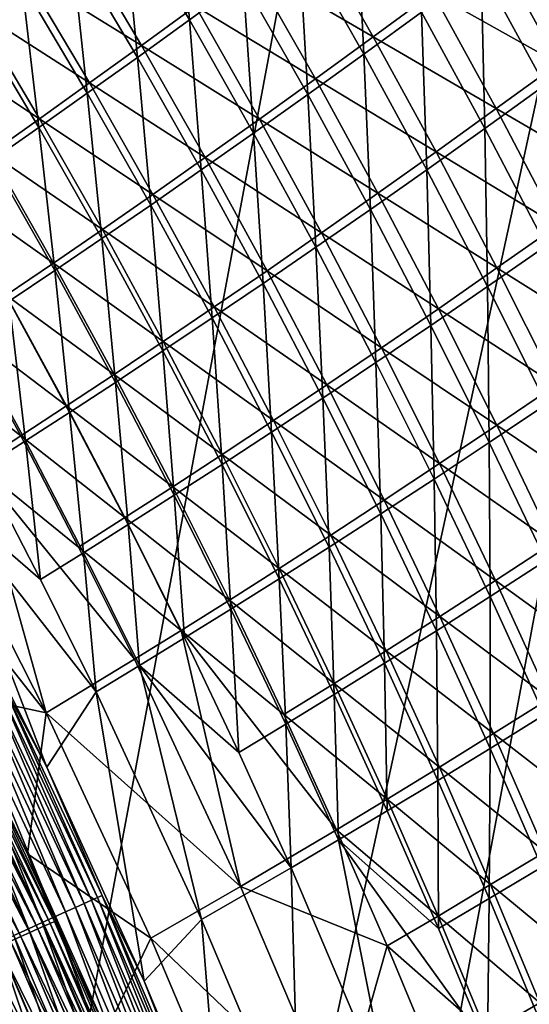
# Model space of a CAD drawing. Header units: metres. Extents: x -1 to 1402, y -1402 to 1.
# Tile 395 of 436: x 1229 to 1257, y -341 to -287. Entities that reach past the tile are written whole.
import ezdxf

# ---------------------------------------------------------------- set-up
doc = ezdxf.new("R2010")
doc.units = ezdxf.units.M

msp = doc.modelspace()

# ---------------------------------------------------------------- linework, layer by layer
at = {"layer": 'None0'}
for points in [[(1237.819336, -278.995941, -200.018143), (1238.529663, -287.330719, -227.972229), (1234.887207, -281.182037, -227.969025)], [(1238.529663, -287.330719, -227.972229), (1237.819336, -278.995941, -200.018143), (1241.483398, -285.179718, -200.021164)], [(1247.688843, -280.589996, -144.179916), (1248.109741, -289.217896, -172.092575), (1244.536011, -282.933563, -172.089645)], [(1247.688843, -280.589996, -144.179916), (1251.285522, -286.908936, -144.182495), (1248.109741, -289.217896, -172.092575)], [(1234.887207, -281.182037, -227.969025), (1235.67334, -289.388885, -255.940521), (1232.052124, -283.275177, -255.937256)], [(1234.887207, -281.182037, -227.969025), (1238.529663, -287.330719, -227.972229), (1235.67334, -289.388885, -255.940521)], [(1245.066895, -281.993011, -143.744049), (1241.912109, -284.336975, -171.667236), (1248.634888, -288.254761, -143.747116)], [(1248.634888, -288.254761, -143.747116), (1251.915771, -285.845367, -115.848534), (1245.066895, -281.993011, -143.744049)], [(1258.071167, -290.916046, -116.29966), (1254.564087, -284.499451, -116.297417), (1257.946045, -281.987244, -88.444565)], [(1235.902832, -288.735718, -227.575439), (1232.290405, -282.642426, -227.571655), (1229.454102, -284.736572, -255.551987)], [(1238.85791, -286.583801, -199.611725), (1232.290405, -282.642426, -227.571655), (1235.902832, -288.735718, -227.575439)], [(1232.052124, -283.275177, -255.937256), (1232.91333, -291.356506, -283.923462), (1229.312744, -285.277344, -283.920227)], [(1232.052124, -283.275177, -255.937256), (1235.67334, -289.388885, -255.940521), (1232.91333, -291.356506, -283.923462)], [(1244.536011, -282.933563, -172.089645), (1245.035156, -291.428864, -200.024384), (1241.483398, -285.179718, -200.021164)], [(1244.536011, -282.933563, -172.089645), (1248.109741, -289.217896, -172.092575), (1245.035156, -291.428864, -200.024384)], [(1258.805664, -289.724304, -87.984688), (1255.300293, -283.334076, -87.98288), (1251.915771, -285.845367, -115.848534)], [(1262.322754, -287.140106, -60.155003), (1255.300293, -283.334076, -87.98288), (1258.805664, -289.724304, -87.984688)], [(1245.457153, -290.564117, -171.670731), (1241.912109, -284.336975, -171.667236), (1238.85791, -286.583801, -199.611725)], [(1241.912109, -284.336975, -171.667236), (1245.457153, -290.564117, -171.670731), (1248.634888, -288.254761, -143.747116)], [(1254.768677, -293.291565, -144.185211), (1251.285522, -286.908936, -144.182495), (1254.564087, -284.499451, -116.297417)], [(1254.768677, -293.291565, -144.185211), (1254.564087, -284.499451, -116.297417), (1258.071167, -290.916046, -116.29966)], [(1233.04541, -290.794922, -255.555817), (1229.454102, -284.736572, -255.551987), (1226.713745, -286.739746, -283.546234)], [(1235.902832, -288.735718, -227.575439), (1229.454102, -284.736572, -255.551987), (1233.04541, -290.794922, -255.555817)], [(1230.248169, -293.235931, -311.917023), (1226.668213, -287.190521, -311.91394), (1229.312744, -285.277344, -283.920227)], [(1229.312744, -285.277344, -283.920227), (1232.91333, -291.356506, -283.923462), (1230.248169, -293.235931, -311.917023)], [(1242.060181, -293.544525, -227.975616), (1238.529663, -287.330719, -227.972229), (1241.483398, -285.179718, -200.021164)], [(1241.483398, -285.179718, -200.021164), (1245.035156, -291.428864, -200.024384), (1242.060181, -293.544525, -227.975616)], [(1255.395386, -292.20282, -115.851189), (1251.915771, -285.845367, -115.848534), (1248.634888, -288.254761, -143.747116)], [(1255.395386, -292.20282, -115.851189), (1258.805664, -289.724304, -87.984688), (1251.915771, -285.845367, -115.848534)], [(1242.380981, -292.775818, -199.61554), (1238.85791, -286.583801, -199.611725), (1235.902832, -288.735718, -227.575439)], [(1242.380981, -292.775818, -199.61554), (1245.457153, -290.564117, -171.670731), (1238.85791, -286.583801, -199.611725)], [(1230.284302, -292.763611, -283.549988), (1226.713745, -286.739746, -283.546234), (1224.068115, -288.653931, -311.551758)], [(1227.676636, -295.029449, -339.916931), (1226.668213, -287.190521, -311.91394), (1230.248169, -293.235931, -311.917023)], [(1233.04541, -290.794922, -255.555817), (1226.713745, -286.739746, -283.546234), (1230.284302, -292.763611, -283.549988)], [(1251.285522, -286.908936, -144.182495), (1251.57019, -295.565674, -172.095673), (1248.109741, -289.217896, -172.092575)], [(1254.768677, -293.291565, -144.185211), (1251.57019, -295.565674, -172.095673), (1251.285522, -286.908936, -144.182495)], [(1238.529663, -287.330719, -227.972229), (1239.183472, -295.567474, -255.944), (1235.67334, -289.388885, -255.940521)], [(1239.183472, -295.567474, -255.944), (1238.529663, -287.330719, -227.972229), (1242.060181, -293.544525, -227.975616)], [(1248.634888, -288.254761, -143.747116), (1245.457153, -290.564117, -171.670731), (1252.090576, -294.578217, -143.750336)], [(1252.090576, -294.578217, -143.750336), (1255.395386, -292.20282, -115.851189), (1248.634888, -288.254761, -143.747116)], [(1230.284302, -292.763611, -283.549988), (1224.068115, -288.653931, -311.551758), (1227.618164, -294.644012, -311.555298)], [(1239.404663, -294.892426, -227.579453), (1235.902832, -288.735718, -227.575439), (1233.04541, -290.794922, -255.555817)], [(1242.380981, -292.775818, -199.61554), (1235.902832, -288.735718, -227.575439), (1239.404663, -294.892426, -227.579453)], [(1235.67334, -289.388885, -255.940521), (1236.40332, -297.500336, -283.92688), (1232.91333, -291.356506, -283.923462)], [(1235.67334, -289.388885, -255.940521), (1239.183472, -295.567474, -255.944), (1236.40332, -297.500336, -283.92688)], [(1248.109741, -289.217896, -172.092575), (1248.474121, -297.741272, -200.027771), (1245.035156, -291.428864, -200.024384)], [(1248.109741, -289.217896, -172.092575), (1251.57019, -295.565674, -172.095673), (1248.474121, -297.741272, -200.027771)], [(1262.19751, -296.174133, -87.986572), (1258.805664, -289.724304, -87.984688), (1255.395386, -292.20282, -115.851189)], [(1236.526733, -296.916443, -255.559875), (1233.04541, -290.794922, -255.555817), (1230.284302, -292.763611, -283.549988)], [(1239.404663, -294.892426, -227.579453), (1233.04541, -290.794922, -255.555817), (1236.526733, -296.916443, -255.559875)], [(1248.890137, -296.852722, -171.674408), (1245.457153, -290.564117, -171.670731), (1242.380981, -292.775818, -199.61554)], [(1245.457153, -290.564117, -171.670731), (1248.890137, -296.852722, -171.674408), (1252.090576, -294.578217, -143.750336)], [(1258.137695, -299.735626, -144.188065), (1254.768677, -293.291565, -144.185211), (1258.071167, -290.916046, -116.29966)], [(1232.91333, -291.356506, -283.923462), (1233.718262, -299.345795, -311.920319), (1230.248169, -293.235931, -311.917023)], [(1232.91333, -291.356506, -283.923462), (1236.40332, -297.500336, -283.92688), (1233.718262, -299.345795, -311.920319)], [(1245.035156, -291.428864, -200.024384), (1245.478638, -299.82135, -227.979187), (1242.060181, -293.544525, -227.975616)], [(1245.035156, -291.428864, -200.024384), (1248.474121, -297.741272, -200.027771), (1245.478638, -299.82135, -227.979187)], [(1258.761963, -298.61969, -115.853958), (1255.395386, -292.20282, -115.851189), (1252.090576, -294.578217, -143.750336)], [(1258.761963, -298.61969, -115.853958), (1262.19751, -296.174133, -87.986572), (1255.395386, -292.20282, -115.851189)], [(1233.745605, -298.850403, -283.553955), (1230.284302, -292.763611, -283.549988), (1227.618164, -294.644012, -311.555298)], [(1236.526733, -296.916443, -255.559875), (1230.284302, -292.763611, -283.549988), (1233.745605, -298.850403, -283.553955)], [(1245.79248, -299.029083, -199.619568), (1242.380981, -292.775818, -199.61554), (1239.404663, -294.892426, -227.579453)], [(1245.79248, -299.029083, -199.619568), (1248.890137, -296.852722, -171.674408), (1242.380981, -292.775818, -199.61554)], [(1231.126587, -301.106506, -339.919952), (1227.676636, -295.029449, -339.916931), (1230.248169, -293.235931, -311.917023)], [(1230.248169, -293.235931, -311.917023), (1233.718262, -299.345795, -311.920319), (1231.126587, -301.106506, -339.919952)], [(1242.581909, -301.808868, -255.947647), (1239.183472, -295.567474, -255.944), (1242.060181, -293.544525, -227.975616)], [(1242.060181, -293.544525, -227.975616), (1245.478638, -299.82135, -227.979187), (1242.581909, -301.808868, -255.947647)], [(1254.916992, -301.97467, -172.098923), (1251.57019, -295.565674, -172.095673), (1254.768677, -293.291565, -144.185211)], [(1258.137695, -299.735626, -144.188065), (1254.916992, -301.97467, -172.098923), (1254.768677, -293.291565, -144.185211)], [(1225.045288, -296.438416, -339.569244), (1231.059326, -300.696838, -311.559021), (1227.618164, -294.644012, -311.555298)], [(1227.618164, -294.644012, -311.555298), (1231.059326, -300.696838, -311.559021), (1233.745605, -298.850403, -283.553955)], [(1252.090576, -294.578217, -143.750336), (1248.890137, -296.852722, -171.674408), (1255.433472, -300.960907, -143.753723)], [(1255.433472, -300.960907, -143.753723), (1258.761963, -298.61969, -115.853958), (1252.090576, -294.578217, -143.750336)], [(1228.626953, -302.785156, -367.921539), (1227.676636, -295.029449, -339.916931), (1231.126587, -301.106506, -339.919952)], [(1242.795532, -301.110138, -227.583679), (1239.404663, -294.892426, -227.579453), (1236.526733, -296.916443, -255.559875)], [(1245.79248, -299.029083, -199.619568), (1239.404663, -294.892426, -227.579453), (1242.795532, -301.110138, -227.583679)], [(1239.183472, -295.567474, -255.944), (1239.782227, -303.706787, -283.930481), (1236.40332, -297.500336, -283.92688)], [(1239.782227, -303.706787, -283.930481), (1239.183472, -295.567474, -255.944), (1242.581909, -301.808868, -255.947647)], [(1251.57019, -295.565674, -172.095673), (1251.799927, -304.114685, -200.031311), (1248.474121, -297.741272, -200.027771)], [(1251.57019, -295.565674, -172.095673), (1254.916992, -301.97467, -172.098923), (1251.799927, -304.114685, -200.031311)], [(1228.466431, -302.458405, -339.572601), (1231.059326, -300.696838, -311.559021), (1225.045288, -296.438416, -339.569244)], [(1239.897705, -303.098755, -255.564133), (1236.526733, -296.916443, -255.559875), (1233.745605, -298.850403, -283.553955)], [(1242.795532, -301.110138, -227.583679), (1236.526733, -296.916443, -255.559875), (1239.897705, -303.098755, -255.564133)], [(1252.210815, -303.200378, -171.678253), (1248.890137, -296.852722, -171.674408), (1245.79248, -299.029083, -199.619568)], [(1248.890137, -296.852722, -171.674408), (1252.210815, -303.200378, -171.678253), (1255.433472, -300.960907, -143.753723)], [(1236.40332, -297.500336, -283.92688), (1237.077637, -305.518158, -311.923767), (1233.718262, -299.345795, -311.920319)], [(1236.40332, -297.500336, -283.92688), (1239.782227, -303.706787, -283.930481), (1237.077637, -305.518158, -311.923767)], [(1248.474121, -297.741272, -200.027771), (1248.784302, -306.158997, -227.982941), (1245.478638, -299.82135, -227.979187)], [(1248.474121, -297.741272, -200.027771), (1251.799927, -304.114685, -200.031311), (1248.784302, -306.158997, -227.982941)], [(1231.059326, -300.696838, -311.559021), (1237.096802, -304.997772, -283.558105), (1233.745605, -298.850403, -283.553955)], [(1233.745605, -298.850403, -283.553955), (1237.096802, -304.997772, -283.558105), (1239.897705, -303.098755, -255.564133)], [(1249.092041, -305.341156, -199.623779), (1245.79248, -299.029083, -199.619568), (1242.795532, -301.110138, -227.583679)], [(1249.092041, -305.341156, -199.623779), (1252.210815, -303.200378, -171.678253), (1245.79248, -299.029083, -199.619568)], [(1262.015259, -305.093536, -115.856857), (1258.761963, -298.61969, -115.853958), (1255.433472, -300.960907, -143.753723)], [(1233.718262, -299.345795, -311.920319), (1234.466553, -307.245972, -339.923187), (1231.126587, -301.106506, -339.919952)], [(1233.718262, -299.345795, -311.920319), (1237.077637, -305.518158, -311.923767), (1234.466553, -307.245972, -339.923187)], [(1245.478638, -299.82135, -227.979187), (1245.868286, -308.110931, -255.951477), (1242.581909, -301.808868, -255.947647)], [(1245.478638, -299.82135, -227.979187), (1248.784302, -306.158997, -227.982941), (1245.868286, -308.110931, -255.951477)], [(1254.916992, -301.97467, -172.098923), (1258.137695, -299.735626, -144.188065), (1258.150391, -308.442566, -172.10231)], [(1234.391235, -306.81015, -311.562927), (1231.059326, -300.696838, -311.559021), (1228.466431, -302.458405, -339.572601)], [(1237.096802, -304.997772, -283.558105), (1231.059326, -300.696838, -311.559021), (1234.391235, -306.81015, -311.562927)], [(1231.947266, -308.89325, -367.924469), (1228.626953, -302.785156, -367.921539), (1231.126587, -301.106506, -339.919952)], [(1231.126587, -301.106506, -339.919952), (1234.466553, -307.245972, -339.923187), (1231.947266, -308.89325, -367.924469)], [(1246.075073, -307.386444, -227.588089), (1242.795532, -301.110138, -227.583679), (1239.897705, -303.098755, -255.564133)], [(1249.092041, -305.341156, -199.623779), (1242.795532, -301.110138, -227.583679), (1246.075073, -307.386444, -227.588089)], [(1255.433472, -300.960907, -143.753723), (1252.210815, -303.200378, -171.678253), (1258.663452, -307.400391, -143.757233)], [(1258.663452, -307.400391, -143.757233), (1262.015259, -305.093536, -115.856857), (1255.433472, -300.960907, -143.753723)], [(1243.049561, -309.973785, -283.934265), (1239.782227, -303.706787, -283.930481), (1242.581909, -301.808868, -255.947647)], [(1245.868286, -308.110931, -255.951477), (1243.049561, -309.973785, -283.934265), (1242.581909, -301.808868, -255.947647)], [(1251.799927, -304.114685, -200.031311), (1254.916992, -301.97467, -172.098923), (1255.012695, -310.546814, -200.035034)], [(1255.012695, -310.546814, -200.035034), (1254.916992, -301.97467, -172.098923), (1258.150391, -308.442566, -172.10231)], [(1231.778809, -308.538757, -339.576172), (1228.466431, -302.458405, -339.572601), (1225.964966, -304.137695, -367.592957)], [(1228.626953, -302.785156, -367.921539), (1229.517578, -310.463104, -395.924835), (1226.217773, -304.384491, -395.922241)], [(1231.778809, -308.538757, -339.576172), (1234.391235, -306.81015, -311.562927), (1228.466431, -302.458405, -339.572601)], [(1229.517578, -310.463104, -395.924835), (1228.626953, -302.785156, -367.921539), (1231.947266, -308.89325, -367.924469)], [(1237.096802, -304.997772, -283.558105), (1243.157715, -309.339478, -255.568588), (1239.897705, -303.098755, -255.564133)], [(1239.897705, -303.098755, -255.564133), (1243.157715, -309.339478, -255.568588), (1246.075073, -307.386444, -227.588089)], [(1255.418945, -309.604614, -171.682266), (1252.210815, -303.200378, -171.678253), (1249.092041, -305.341156, -199.623779)], [(1252.210815, -303.200378, -171.678253), (1255.418945, -309.604614, -171.682266), (1258.663452, -307.400391, -143.757233)], [(1239.782227, -303.706787, -283.930481), (1240.326172, -311.750946, -311.927368), (1237.077637, -305.518158, -311.923767)], [(1239.782227, -303.706787, -283.930481), (1243.049561, -309.973785, -283.934265), (1240.326172, -311.750946, -311.927368)], [(1229.257568, -310.186615, -367.596008), (1225.964966, -304.137695, -367.592957), (1223.553223, -305.737457, -395.618835)], [(1231.778809, -308.538757, -339.576172), (1225.964966, -304.137695, -367.592957), (1229.257568, -310.186615, -367.596008)], [(1226.217773, -304.384491, -395.922241), (1229.517578, -310.463104, -395.924835), (1227.175293, -311.958954, -423.927399)], [(1248.784302, -306.158997, -227.982941), (1251.799927, -304.114685, -200.031311), (1251.977539, -312.555176, -227.986877)], [(1251.977539, -312.555176, -227.986877), (1251.799927, -304.114685, -200.031311), (1255.012695, -310.546814, -200.035034)], [(1240.337891, -311.203461, -283.562469), (1237.096802, -304.997772, -283.558105), (1234.391235, -306.81015, -311.562927)], [(1243.157715, -309.339478, -255.568588), (1237.096802, -304.997772, -283.558105), (1240.337891, -311.203461, -283.562469)], [(1237.077637, -305.518158, -311.923767), (1237.696289, -313.445801, -339.926544), (1234.466553, -307.245972, -339.923187)], [(1237.077637, -305.518158, -311.923767), (1240.326172, -311.750946, -311.927368), (1237.696289, -313.445801, -339.926544)], [(1252.279663, -311.709625, -199.628159), (1249.092041, -305.341156, -199.623779), (1246.075073, -307.386444, -227.588089)], [(1255.418945, -309.604614, -171.682266), (1249.092041, -305.341156, -199.623779), (1252.279663, -311.709625, -199.628159)], [(1229.257568, -310.186615, -367.596008), (1223.553223, -305.737457, -395.618835), (1226.825317, -311.756714, -395.621246)], [(1245.868286, -308.110931, -255.951477), (1248.784302, -306.158997, -227.982941), (1249.042603, -314.471344, -255.95549)], [(1249.042603, -314.471344, -255.95549), (1248.784302, -306.158997, -227.982941), (1251.977539, -312.555176, -227.986877)], [(1237.613403, -312.981598, -311.567047), (1234.391235, -306.81015, -311.562927), (1231.778809, -308.538757, -339.576172)], [(1234.466553, -307.245972, -339.923187), (1235.157593, -315.061707, -367.927521), (1231.947266, -308.89325, -367.924469)], [(1240.337891, -311.203461, -283.562469), (1234.391235, -306.81015, -311.562927), (1237.613403, -312.981598, -311.567047)], [(1234.466553, -307.245972, -339.923187), (1237.696289, -313.445801, -339.926544), (1235.157593, -315.061707, -367.927521)], [(1243.157715, -309.339478, -255.568588), (1249.243042, -313.718994, -227.592682), (1246.075073, -307.386444, -227.588089)], [(1246.075073, -307.386444, -227.588089), (1249.243042, -313.718994, -227.592682), (1252.279663, -311.709625, -199.628159)], [(1258.663452, -307.400391, -143.757233), (1255.418945, -309.604614, -171.682266), (1261.780518, -313.894196, -143.760895)], [(1243.049561, -309.973785, -283.934265), (1245.868286, -308.110931, -255.951477), (1246.205566, -316.299011, -283.938232)], [(1246.205566, -316.299011, -283.938232), (1245.868286, -308.110931, -255.951477), (1249.042603, -314.471344, -255.95549)], [(1234.981934, -314.677216, -339.579895), (1231.778809, -308.538757, -339.576172), (1229.257568, -310.186615, -367.596008)], [(1234.981934, -314.677216, -339.579895), (1237.613403, -312.981598, -311.567047), (1231.778809, -308.538757, -339.576172)], [(1255.012695, -310.546814, -200.035034), (1258.150391, -308.442566, -172.10231), (1258.112793, -317.035278, -200.03891)], [(1232.70813, -316.602173, -395.927521), (1229.517578, -310.463104, -395.924835), (1231.947266, -308.89325, -367.924469)], [(1231.947266, -308.89325, -367.924469), (1235.157593, -315.061707, -367.927521), (1232.70813, -316.602173, -395.927521)], [(1246.306763, -315.636261, -255.573242), (1243.157715, -309.339478, -255.568588), (1240.337891, -311.203461, -283.562469)], [(1249.243042, -313.718994, -227.592682), (1243.157715, -309.339478, -255.568588), (1246.306763, -315.636261, -255.573242)], [(1258.514526, -316.063019, -171.686432), (1255.418945, -309.604614, -171.682266), (1252.279663, -311.709625, -199.628159)], [(1255.418945, -309.604614, -171.682266), (1258.514526, -316.063019, -171.686432), (1261.780518, -313.894196, -143.760895)], [(1232.441406, -316.29361, -367.599182), (1229.257568, -310.186615, -367.596008), (1226.825317, -311.756714, -395.621246)], [(1229.517578, -310.463104, -395.924835), (1230.345093, -318.070923, -423.929626), (1227.175293, -311.958954, -423.927399)], [(1234.981934, -314.677216, -339.579895), (1229.257568, -310.186615, -367.596008), (1232.441406, -316.29361, -367.599182)], [(1229.517578, -310.463104, -395.924835), (1232.70813, -316.602173, -395.927521), (1230.345093, -318.070923, -423.929626)], [(1240.326172, -311.750946, -311.927368), (1243.049561, -309.973785, -283.934265), (1243.463989, -318.04187, -311.931183)], [(1243.463989, -318.04187, -311.931183), (1243.049561, -309.973785, -283.934265), (1246.205566, -316.299011, -283.938232)], [(1255.058594, -319.007568, -227.990967), (1251.977539, -312.555176, -227.986877), (1255.012695, -310.546814, -200.035034)], [(1255.012695, -310.546814, -200.035034), (1258.112793, -317.035278, -200.03891), (1255.058594, -319.007568, -227.990967)], [(1243.468384, -317.465057, -283.567017), (1240.337891, -311.203461, -283.562469), (1237.613403, -312.981598, -311.567047)], [(1246.306763, -315.636261, -255.573242), (1240.337891, -311.203461, -283.562469), (1243.468384, -317.465057, -283.567017)], [(1226.825317, -311.756714, -395.621246), (1224.480103, -313.252014, -423.648132), (1230.658691, -325.408417, -423.651611)], [(1227.175293, -311.958954, -423.927399), (1230.345093, -318.070923, -423.929626), (1224.917847, -313.384277, -451.936829)], [(1226.825317, -311.756714, -395.621246), (1230.658691, -325.408417, -423.651611), (1235.516479, -322.456482, -367.602539)], [(1232.441406, -316.29361, -367.599182), (1226.825317, -311.756714, -395.621246), (1235.516479, -322.456482, -367.602539)], [(1237.696289, -313.445801, -339.926544), (1240.326172, -311.750946, -311.927368), (1240.815674, -319.703735, -339.930084)], [(1240.815674, -319.703735, -339.930084), (1240.326172, -311.750946, -311.927368), (1243.463989, -318.04187, -311.931183)], [(1249.243042, -313.718994, -227.592682), (1255.355103, -318.13208, -199.632721), (1252.279663, -311.709625, -199.628159)], [(1252.279663, -311.709625, -199.628159), (1255.355103, -318.13208, -199.632721), (1258.514526, -316.063019, -171.686432)], [(1252.105225, -320.887848, -255.959671), (1249.042603, -314.471344, -255.95549), (1251.977539, -312.555176, -227.986877)], [(1252.105225, -320.887848, -255.959671), (1251.977539, -312.555176, -227.986877), (1255.058594, -319.007568, -227.990967)], [(1240.725586, -319.208893, -311.57135), (1237.613403, -312.981598, -311.567047), (1234.981934, -314.677216, -339.579895)], [(1243.468384, -317.465057, -283.567017), (1237.613403, -312.981598, -311.567047), (1240.725586, -319.208893, -311.57135)], [(1224.480103, -313.252014, -423.648132), (1222.220337, -314.675293, -451.670197), (1230.658691, -325.408417, -423.651611)], [(1230.691284, -328.377777, -468.941071), (1223.604248, -314.242706, -468.917175), (1224.917847, -313.384277, -451.936829)], [(1224.917847, -313.384277, -451.936829), (1230.345093, -318.070923, -423.929626), (1233.406128, -324.241272, -423.931946)], [(1230.691284, -328.377777, -468.941071), (1224.917847, -313.384277, -451.936829), (1233.406128, -324.241272, -423.931946)], [(1235.157593, -315.061707, -367.927521), (1237.696289, -313.445801, -339.926544), (1238.258301, -321.28833, -367.930725)], [(1238.258301, -321.28833, -367.930725), (1237.696289, -313.445801, -339.926544), (1240.815674, -319.703735, -339.930084)], [(1252.299316, -320.105377, -227.597473), (1249.243042, -313.718994, -227.592682), (1246.306763, -315.636261, -255.573242)], [(1255.355103, -318.13208, -199.632721), (1249.243042, -313.718994, -227.592682), (1252.299316, -320.105377, -227.597473)], [(1223.604248, -314.242706, -468.917175), (1230.691284, -328.377777, -468.941071), (1228.081055, -323.459381, -470.661255)], [(1222.220337, -314.675293, -451.670197), (1225.377319, -324.271973, -468.659485), (1230.658691, -325.408417, -423.651611)], [(1238.075806, -320.87149, -339.583771), (1234.981934, -314.677216, -339.579895), (1232.441406, -316.29361, -367.599182)], [(1238.075806, -320.87149, -339.583771), (1240.725586, -319.208893, -311.57135), (1234.981934, -314.677216, -339.579895)], [(1249.250244, -322.680176, -283.942352), (1246.205566, -316.299011, -283.938232), (1249.042603, -314.471344, -255.95549)], [(1249.250244, -322.680176, -283.942352), (1249.042603, -314.471344, -255.95549), (1252.105225, -320.887848, -255.959671)], [(1232.70813, -316.602173, -395.927521), (1235.157593, -315.061707, -367.927521), (1235.789429, -322.799469, -395.930359)], [(1235.789429, -322.799469, -395.930359), (1235.157593, -315.061707, -367.927521), (1238.258301, -321.28833, -367.930725)], [(1249.344604, -321.986786, -255.578064), (1246.306763, -315.636261, -255.573242), (1243.468384, -317.465057, -283.567017)], [(1252.299316, -320.105377, -227.597473), (1246.306763, -315.636261, -255.573242), (1249.344604, -321.986786, -255.578064)], [(1238.075806, -320.87149, -339.583771), (1232.441406, -316.29361, -367.599182), (1235.516479, -322.456482, -367.602539)], [(1246.490967, -324.388733, -311.93512), (1243.463989, -318.04187, -311.931183), (1246.205566, -316.299011, -283.938232)], [(1246.490967, -324.388733, -311.93512), (1246.205566, -316.299011, -283.938232), (1249.250244, -322.680176, -283.942352)], [(1255.355103, -318.13208, -199.632721), (1261.497437, -322.573151, -171.690735), (1258.514526, -316.063019, -171.686432)], [(1230.345093, -318.070923, -423.929626), (1232.70813, -316.602173, -395.927521), (1233.406128, -324.241272, -423.931946)], [(1233.406128, -324.241272, -423.931946), (1232.70813, -316.602173, -395.927521), (1235.789429, -322.799469, -395.930359)], [(1246.488403, -323.780243, -283.571716), (1243.468384, -317.465057, -283.567017), (1240.725586, -319.208893, -311.57135)], [(1249.344604, -321.986786, -255.578064), (1243.468384, -317.465057, -283.567017), (1246.488403, -323.780243, -283.571716)], [(1258.112793, -317.035278, -200.03891), (1258.027466, -325.513794, -227.995209), (1255.058594, -319.007568, -227.990967)], [(1243.824829, -326.017548, -339.933777), (1240.815674, -319.703735, -339.930084), (1243.463989, -318.04187, -311.931183)], [(1243.824829, -326.017548, -339.933777), (1243.463989, -318.04187, -311.931183), (1246.490967, -324.388733, -311.93512)], [(1258.318237, -324.60614, -199.637436), (1255.355103, -318.13208, -199.632721), (1252.299316, -320.105377, -227.597473)], [(1258.318237, -324.60614, -199.637436), (1261.497437, -322.573151, -171.690735), (1255.355103, -318.13208, -199.632721)], [(1255.056274, -327.358063, -255.964005), (1252.105225, -320.887848, -255.959671), (1255.058594, -319.007568, -227.990967)], [(1255.058594, -319.007568, -227.990967), (1258.027466, -325.513794, -227.995209), (1255.056274, -327.358063, -255.964005)], [(1243.727783, -325.489746, -311.575806), (1240.725586, -319.208893, -311.57135), (1238.075806, -320.87149, -339.583771)], [(1246.488403, -323.780243, -283.571716), (1240.725586, -319.208893, -311.57135), (1243.727783, -325.489746, -311.575806)], [(1241.249268, -327.570831, -367.934082), (1238.258301, -321.28833, -367.930725), (1240.815674, -319.703735, -339.930084)], [(1241.249268, -327.570831, -367.934082), (1240.815674, -319.703735, -339.930084), (1243.824829, -326.017548, -339.933777)], [(1255.243896, -326.543182, -227.602417), (1252.299316, -320.105377, -227.597473), (1249.344604, -321.986786, -255.578064)], [(1258.318237, -324.60614, -199.637436), (1252.299316, -320.105377, -227.597473), (1255.243896, -326.543182, -227.602417)], [(1235.516479, -322.456482, -367.602539), (1241.339478, -334.940613, -367.60965), (1238.075806, -320.87149, -339.583771)], [(1235.789429, -322.799469, -395.930359), (1238.258301, -321.28833, -367.930725), (1241.249268, -327.570831, -367.934082)], [(1246.619751, -331.821808, -311.580444), (1243.727783, -325.489746, -311.575806), (1238.075806, -320.87149, -339.583771)], [(1241.339478, -334.940613, -367.60965), (1246.619751, -331.821808, -311.580444), (1238.075806, -320.87149, -339.583771)], [(1252.18396, -329.115021, -283.946655), (1249.250244, -322.680176, -283.942352), (1252.105225, -320.887848, -255.959671)], [(1252.18396, -329.115021, -283.946655), (1252.105225, -320.887848, -255.959671), (1255.056274, -327.358063, -255.964005)], [(1252.27124, -328.388611, -255.583069), (1249.344604, -321.986786, -255.578064), (1246.488403, -323.780243, -283.571716)], [(1255.243896, -326.543182, -227.602417), (1249.344604, -321.986786, -255.578064), (1252.27124, -328.388611, -255.583069)], [(1230.658691, -325.408417, -423.651611), (1241.339478, -334.940613, -367.60965), (1235.516479, -322.456482, -367.602539)], [(1239.202148, -336.74823, -423.93689), (1233.406128, -324.241272, -423.931946), (1235.789429, -322.799469, -395.930359)], [(1239.202148, -336.74823, -423.93689), (1235.789429, -322.799469, -395.930359), (1244.130737, -333.906982, -367.937561)], [(1244.130737, -333.906982, -367.937561), (1235.789429, -322.799469, -395.930359), (1241.249268, -327.570831, -367.934082)], [(1249.407471, -330.789154, -311.93924), (1246.490967, -324.388733, -311.93512), (1249.250244, -322.680176, -283.942352)], [(1249.407471, -330.789154, -311.93924), (1249.250244, -322.680176, -283.942352), (1252.18396, -329.115021, -283.946655)], [(1233.471069, -335.546783, -472.411041), (1227.829346, -323.583832, -472.392212), (1228.081055, -323.459381, -470.661255)], [(1228.081055, -323.459381, -470.661255), (1230.691284, -328.377777, -468.941071), (1233.727539, -335.430725, -470.680878)], [(1228.081055, -323.459381, -470.661255), (1233.727539, -335.430725, -470.680878), (1233.471069, -335.546783, -472.411041)], [(1227.111572, -323.938782, -475.81424), (1232.267944, -336.091064, -477.513092), (1226.647339, -324.168304, -477.496704)], [(1227.111572, -323.938782, -475.81424), (1227.505859, -323.743774, -474.111328), (1232.740234, -335.87738, -475.831451)], [(1227.111572, -323.938782, -475.81424), (1232.740234, -335.87738, -475.831451), (1232.267944, -336.091064, -477.513092)], [(1233.141602, -335.695801, -474.129364), (1227.505859, -323.743774, -474.111328), (1227.829346, -323.583832, -472.392212)], [(1227.505859, -323.743774, -474.111328), (1233.141602, -335.695801, -474.129364), (1232.740234, -335.87738, -475.831451)], [(1233.141602, -335.695801, -474.129364), (1227.829346, -323.583832, -472.392212), (1233.471069, -335.546783, -472.411041)], [(1249.397583, -330.146698, -283.57663), (1246.488403, -323.780243, -283.571716), (1243.727783, -325.489746, -311.575806)], [(1252.27124, -328.388611, -255.583069), (1246.488403, -323.780243, -283.571716), (1249.397583, -330.146698, -283.57663)], [(1225.377319, -324.271973, -468.659485), (1229.627686, -333.141022, -468.673492), (1230.658691, -325.408417, -423.651611)], [(1229.627686, -333.141022, -468.673492), (1225.377319, -324.271973, -468.659485), (1225.508179, -324.9617, -470.252228)], [(1231.114258, -336.612946, -480.797577), (1225.513184, -324.729126, -480.782959), (1226.114136, -324.431915, -479.154388)], [(1226.647339, -324.168304, -477.496704), (1231.725586, -336.336395, -479.169891), (1226.114136, -324.431915, -479.154388)], [(1226.114136, -324.431915, -479.154388), (1231.725586, -336.336395, -479.169891), (1231.114258, -336.612946, -480.797577)], [(1226.647339, -324.168304, -477.496704), (1232.267944, -336.091064, -477.513092), (1231.725586, -336.336395, -479.169891)], [(1236.051758, -340.149139, -468.961151), (1230.691284, -328.377777, -468.941071), (1233.406128, -324.241272, -423.931946)], [(1236.051758, -340.149139, -468.961151), (1233.406128, -324.241272, -423.931946), (1239.202148, -336.74823, -423.93689)], [(1246.723999, -332.384979, -339.937592), (1243.824829, -326.017548, -339.933777), (1246.490967, -324.388733, -311.93512)], [(1246.490967, -324.388733, -311.93512), (1249.407471, -330.789154, -311.93924), (1246.723999, -332.384979, -339.937592)], [(1229.688843, -337.257843, -483.948669), (1224.111206, -325.422363, -483.935822), (1224.845093, -325.059479, -482.378143)], [(1230.434937, -336.920288, -482.391876), (1224.845093, -325.059479, -482.378143), (1225.513184, -324.729126, -480.782959)], [(1229.688843, -337.257843, -483.948669), (1224.845093, -325.059479, -482.378143), (1230.434937, -336.920288, -482.391876)], [(1230.876221, -336.967468, -471.864014), (1225.276245, -325.076233, -471.846832), (1224.978149, -325.223419, -473.430511)], [(1231.112549, -336.860687, -470.270142), (1225.508179, -324.9617, -470.252228), (1225.276245, -325.076233, -471.846832)], [(1231.112549, -336.860687, -470.270142), (1225.276245, -325.076233, -471.846832), (1230.876221, -336.967468, -471.864014)], [(1231.112549, -336.860687, -470.270142), (1229.627686, -333.141022, -468.673492), (1225.508179, -324.9617, -470.252228)], [(1230.434937, -336.920288, -482.391876), (1225.513184, -324.729126, -480.782959), (1231.114258, -336.612946, -480.797577)], [(1261.169312, -331.129395, -199.642303), (1258.318237, -324.60614, -199.637436), (1255.243896, -326.543182, -227.602417)], [(1229.767578, -337.468323, -476.564117), (1224.18689, -325.614136, -476.549225), (1223.695679, -325.85675, -478.076324)], [(1228.877686, -337.624786, -485.464874), (1224.111206, -325.422363, -483.935822), (1229.688843, -337.257843, -483.948669)], [(1230.202759, -337.271698, -475.014984), (1224.614746, -325.402893, -474.999298), (1224.18689, -325.614136, -476.549225)], [(1230.202759, -337.271698, -475.014984), (1224.18689, -325.614136, -476.549225), (1229.767578, -337.468323, -476.564117)], [(1230.572632, -337.104584, -473.44696), (1224.978149, -325.223419, -473.430511), (1224.614746, -325.402893, -474.999298)], [(1230.572632, -337.104584, -473.44696), (1224.614746, -325.402893, -474.999298), (1230.202759, -337.271698, -475.014984)], [(1230.876221, -336.967468, -471.864014), (1224.978149, -325.223419, -473.430511), (1230.572632, -337.104584, -473.44696)], [(1230.658691, -325.408417, -423.651611), (1229.627686, -333.141022, -468.673492), (1236.405151, -337.780334, -423.655457)], [(1230.658691, -325.408417, -423.651611), (1236.405151, -337.780334, -423.655457), (1241.339478, -334.940613, -367.60965)], [(1249.397583, -330.146698, -283.57663), (1243.727783, -325.489746, -311.575806), (1246.619751, -331.821808, -311.580444)], [(1258.027466, -325.513794, -227.995209), (1257.895996, -333.8797, -255.968506), (1255.056274, -327.358063, -255.964005)], [(1229.267822, -337.694092, -478.090424), (1223.695679, -325.85675, -478.076324), (1223.141724, -326.13031, -479.576569)], [(1229.267822, -337.694092, -478.090424), (1223.141724, -326.13031, -479.576569), (1228.704468, -337.948578, -479.589874)], [(1229.767578, -337.468323, -476.564117), (1223.695679, -325.85675, -478.076324), (1229.267822, -337.694092, -478.090424)], [(1244.130737, -333.906982, -367.937561), (1241.249268, -327.570831, -367.934082), (1243.824829, -326.017548, -339.933777)], [(1244.130737, -333.906982, -367.937561), (1243.824829, -326.017548, -339.933777), (1246.723999, -332.384979, -339.937592)], [(1258.07666, -333.030121, -227.607529), (1255.243896, -326.543182, -227.602417), (1252.27124, -328.388611, -255.583069)], [(1261.169312, -331.129395, -199.642303), (1255.243896, -326.543182, -227.602417), (1258.07666, -333.030121, -227.607529)], [(1255.006714, -335.601196, -283.95108), (1252.18396, -329.115021, -283.946655), (1255.056274, -327.358063, -255.964005)], [(1255.056274, -327.358063, -255.964005), (1257.895996, -333.8797, -255.968506), (1255.006714, -335.601196, -283.95108)], [(1230.691284, -328.377777, -468.941071), (1236.051758, -340.149139, -468.961151), (1233.727539, -335.430725, -470.680878)], [(1255.08667, -334.839447, -255.588242), (1252.27124, -328.388611, -255.583069), (1249.397583, -330.146698, -283.57663)], [(1258.07666, -333.030121, -227.607529), (1252.27124, -328.388611, -255.583069), (1255.08667, -334.839447, -255.588242)], [(1252.213623, -337.240906, -311.943481), (1249.407471, -330.789154, -311.93924), (1252.18396, -329.115021, -283.946655)], [(1252.213623, -337.240906, -311.943481), (1252.18396, -329.115021, -283.946655), (1255.006714, -335.601196, -283.95108)], [(1252.196045, -336.562103, -283.581665), (1249.397583, -330.146698, -283.57663), (1246.619751, -331.821808, -311.580444)], [(1255.08667, -334.839447, -255.588242), (1249.397583, -330.146698, -283.57663), (1252.196045, -336.562103, -283.581665)], [(1246.723999, -332.384979, -339.937592), (1249.407471, -330.789154, -311.93924), (1252.213623, -337.240906, -311.943481)], [(1246.619751, -331.821808, -311.580444), (1241.339478, -334.940613, -367.60965), (1249.401489, -338.202789, -311.585205)], [(1252.196045, -336.562103, -283.581665), (1246.619751, -331.821808, -311.580444), (1249.401489, -338.202789, -311.585205)], [(1249.565674, -346.731201, -367.944855), (1244.130737, -333.906982, -367.937561), (1246.723999, -332.384979, -339.937592)], [(1249.565674, -346.731201, -367.944855), (1246.723999, -332.384979, -339.937592), (1254.909424, -343.741699, -311.947876)], [(1254.909424, -343.741699, -311.947876), (1246.723999, -332.384979, -339.937592), (1252.213623, -337.240906, -311.943481)], [(1229.627686, -333.141022, -468.673492), (1233.969604, -342.858643, -468.688812), (1236.405151, -337.780334, -423.655457)], [(1233.969604, -342.858643, -468.688812), (1229.627686, -333.141022, -468.673492), (1231.112549, -336.860687, -470.270142)], [(1260.797852, -339.563812, -227.612778), (1258.07666, -333.030121, -227.607529), (1255.08667, -334.839447, -255.588242)], [(1244.564209, -349.461853, -423.942169), (1239.202148, -336.74823, -423.93689), (1244.130737, -333.906982, -367.937561)], [(1244.564209, -349.461853, -423.942169), (1244.130737, -333.906982, -367.937561), (1249.565674, -346.731201, -367.944855)], [(1257.895996, -333.8797, -255.968506), (1257.718872, -342.136414, -283.955688), (1255.006714, -335.601196, -283.95108)], [(1257.790894, -341.337036, -255.593552), (1255.08667, -334.839447, -255.588242), (1252.196045, -336.562103, -283.581665)], [(1260.797852, -339.563812, -227.612778), (1255.08667, -334.839447, -255.588242), (1257.790894, -341.337036, -255.593552)], [(1236.405151, -337.780334, -423.655457), (1246.725708, -347.620911, -367.617249), (1241.339478, -334.940613, -367.60965)], [(1241.339478, -334.940613, -367.60965), (1246.725708, -347.620911, -367.617249), (1249.401489, -338.202789, -311.585205)], [(1232.740234, -335.87738, -475.831451), (1237.47937, -348.197174, -477.529572), (1232.267944, -336.091064, -477.513092)], [(1232.740234, -335.87738, -475.831451), (1233.141602, -335.695801, -474.129364), (1237.959229, -347.99939, -475.848816)], [(1232.740234, -335.87738, -475.831451), (1237.959229, -347.99939, -475.848816), (1237.47937, -348.197174, -477.529572)], [(1238.367065, -347.831268, -474.147552), (1233.141602, -335.695801, -474.129364), (1233.471069, -335.546783, -472.411041)], [(1237.959229, -347.99939, -475.848816), (1233.141602, -335.695801, -474.129364), (1238.367065, -347.831268, -474.147552)], [(1233.727539, -335.430725, -470.680878), (1238.701904, -347.693207, -472.430084), (1233.471069, -335.546783, -472.411041)], [(1233.471069, -335.546783, -472.411041), (1238.701904, -347.693207, -472.430084), (1238.367065, -347.831268, -474.147552)], [(1233.727539, -335.430725, -470.680878), (1236.051758, -340.149139, -468.961151), (1238.962891, -347.585632, -470.700714)], [(1238.701904, -347.693207, -472.430084), (1233.727539, -335.430725, -470.680878), (1238.962891, -347.585632, -470.700714)], [(1254.909424, -343.741699, -311.947876), (1252.213623, -337.240906, -311.943481), (1255.006714, -335.601196, -283.95108)], [(1255.006714, -335.601196, -283.95108), (1257.718872, -342.136414, -283.955688), (1254.909424, -343.741699, -311.947876)], [(1231.725586, -336.336395, -479.169891), (1236.307983, -348.680084, -480.812256), (1231.114258, -336.612946, -480.797577)], [(1232.267944, -336.091064, -477.513092), (1236.928589, -348.424225, -479.185486), (1231.725586, -336.336395, -479.169891)], [(1231.725586, -336.336395, -479.169891), (1236.928589, -348.424225, -479.185486), (1236.307983, -348.680084, -480.812256)], [(1232.267944, -336.091064, -477.513092), (1237.47937, -348.197174, -477.529572), (1236.928589, -348.424225, -479.185486)], [(1234.860962, -349.276611, -483.961517), (1229.688843, -337.257843, -483.948669), (1230.434937, -336.920288, -482.391876)], [(1235.618286, -348.964386, -482.40564), (1230.434937, -336.920288, -482.391876), (1231.114258, -336.612946, -480.797577)], [(1234.860962, -349.276611, -483.961517), (1230.434937, -336.920288, -482.391876), (1235.618286, -348.964386, -482.40564)], [(1236.067749, -349.041626, -471.881378), (1230.876221, -336.967468, -471.864014), (1230.572632, -337.104584, -473.44696)], [(1236.308228, -348.942657, -470.288208), (1231.112549, -336.860687, -470.270142), (1230.876221, -336.967468, -471.864014)], [(1236.308228, -348.942657, -470.288208), (1230.876221, -336.967468, -471.864014), (1236.067749, -349.041626, -471.881378)], [(1236.308228, -348.942657, -470.288208), (1233.969604, -342.858643, -468.688812), (1231.112549, -336.860687, -470.270142)], [(1231.114258, -336.612946, -480.797577), (1236.307983, -348.680084, -480.812256), (1235.618286, -348.964386, -482.40564)], [(1240.288696, -350.262207, -468.978302), (1236.051758, -340.149139, -468.961151), (1239.202148, -336.74823, -423.93689)], [(1240.288696, -350.262207, -468.978302), (1239.202148, -336.74823, -423.93689), (1244.564209, -349.461853, -423.942169)], [(1254.883911, -343.0242, -283.586884), (1252.196045, -336.562103, -283.581665), (1249.401489, -338.202789, -311.585205)], [(1257.790894, -341.337036, -255.593552), (1252.196045, -336.562103, -283.581665), (1254.883911, -343.0242, -283.586884)], [(1234.03772, -349.615967, -485.476837), (1228.877686, -337.624786, -485.464874), (1229.688843, -337.257843, -483.948669)], [(1234.941162, -349.50531, -476.579132), (1229.767578, -337.468323, -476.564117), (1229.267822, -337.694092, -478.090424)], [(1234.03772, -349.615967, -485.476837), (1229.688843, -337.257843, -483.948669), (1234.860962, -349.276611, -483.961517)], [(1235.383301, -349.323334, -475.030792), (1230.202759, -337.271698, -475.014984), (1229.767578, -337.468323, -476.564117)], [(1235.383301, -349.323334, -475.030792), (1229.767578, -337.468323, -476.564117), (1234.941162, -349.50531, -476.579132)], [(1235.759155, -349.16864, -473.463562), (1230.572632, -337.104584, -473.44696), (1230.202759, -337.271698, -475.014984)], [(1235.759155, -349.16864, -473.463562), (1230.202759, -337.271698, -475.014984), (1235.383301, -349.323334, -475.030792)], [(1235.759155, -349.16864, -473.463562), (1236.067749, -349.041626, -471.881378), (1230.572632, -337.104584, -473.44696)], [(1232.202393, -350.372589, -488.374451), (1227.069092, -338.443024, -488.364258), (1228.003784, -338.020172, -486.937683)], [(1233.150879, -349.981598, -486.948761), (1228.003784, -338.020172, -486.937683), (1228.877686, -337.624786, -485.464874)], [(1232.202393, -350.372589, -488.374451), (1228.003784, -338.020172, -486.937683), (1233.150879, -349.981598, -486.948761)], [(1233.861694, -349.949646, -479.60321), (1228.704468, -337.948578, -479.589874), (1228.078369, -338.231415, -481.058502)], [(1234.433716, -349.714203, -478.104584), (1229.267822, -337.694092, -478.090424), (1228.704468, -337.948578, -479.589874)], [(1234.433716, -349.714203, -478.104584), (1228.704468, -337.948578, -479.589874), (1233.861694, -349.949646, -479.60321)], [(1233.150879, -349.981598, -486.948761), (1228.877686, -337.624786, -485.464874), (1234.03772, -349.615967, -485.476837)], [(1234.941162, -349.50531, -476.579132), (1229.267822, -337.694092, -478.090424), (1234.433716, -349.714203, -478.104584)], [(1236.405151, -337.780334, -423.655457), (1233.969604, -342.858643, -468.688812), (1241.718506, -350.349823, -423.659607)], [(1246.725708, -347.620911, -367.617249), (1236.405151, -337.780334, -423.655457), (1241.718506, -350.349823, -423.659607)], [(1231.194458, -350.788116, -489.751068), (1226.075806, -338.892395, -489.74176), (1227.069092, -338.443024, -488.364258)], [(1232.52832, -350.498535, -482.504303), (1227.390747, -338.542053, -482.492615), (1226.643311, -338.879761, -483.889313)], [(1231.194458, -350.788116, -489.751068), (1227.069092, -338.443024, -488.364258), (1232.202393, -350.372589, -488.374451)], [(1233.226196, -350.211243, -481.071045), (1228.078369, -338.231415, -481.058502), (1227.390747, -338.542053, -482.492615)], [(1233.226196, -350.211243, -481.071045), (1227.390747, -338.542053, -482.492615), (1232.52832, -350.498535, -482.504303)], [(1233.861694, -349.949646, -479.60321), (1228.078369, -338.231415, -481.058502), (1233.226196, -350.211243, -481.071045)], [(1249.401489, -338.202789, -311.585205), (1246.725708, -347.620911, -367.617249), (1252.07312, -344.630463, -311.590149)], [(1254.883911, -343.0242, -283.586884), (1249.401489, -338.202789, -311.585205), (1252.07312, -344.630463, -311.590149)], [(1230.129272, -351.227234, -491.075806), (1225.026123, -339.36731, -491.067352), (1226.075806, -338.892395, -489.74176)], [(1231.769653, -350.810822, -483.900177), (1226.643311, -338.879761, -483.889313), (1225.838013, -339.243591, -485.246033)], [(1230.129272, -351.227234, -491.075806), (1226.075806, -338.892395, -489.74176), (1231.194458, -350.788116, -489.751068)], [(1232.52832, -350.498535, -482.504303), (1226.643311, -338.879761, -483.889313), (1231.769653, -350.810822, -483.900177)], [(1230.078369, -351.507019, -486.569366), (1224.976685, -339.632721, -486.56012), (1224.061279, -340.046265, -487.82901)], [(1230.952393, -351.147247, -485.256073), (1225.838013, -339.243591, -485.246033), (1224.976685, -339.632721, -486.56012)], [(1230.952393, -351.147247, -485.256073), (1224.976685, -339.632721, -486.56012), (1230.078369, -351.507019, -486.569366)], [(1229.009033, -351.689087, -492.345795), (1225.026123, -339.36731, -491.067352), (1230.129272, -351.227234, -491.075806)], [(1231.769653, -350.810822, -483.900177), (1225.838013, -339.243591, -485.246033), (1230.952393, -351.147247, -485.256073)], [(1230.078369, -351.507019, -486.569366), (1224.061279, -340.046265, -487.82901), (1229.149536, -351.889343, -487.837433)], [(1236.051758, -340.149139, -468.961151), (1240.288696, -350.262207, -468.978302), (1238.962891, -347.585632, -470.700714)], [(1260.384399, -347.879059, -255.59903), (1257.790894, -341.337036, -255.593552), (1254.883911, -343.0242, -283.586884)]]:
    msp.add_3dface(points, dxfattribs=at)
at = {"layer": 'None01'}
for points in [[(1150.81958, -781.702271, -521.977783), (1294.119019, -124.129761, -521.977783), (1274.459961, -120.453018, -521.977783)], [(1274.459961, -120.453018, -521.977783), (1274.459961, -120.453018, -541.977783), (1150.81958, -781.702271, -521.977783)], [(1274.459961, -120.453018, -541.977783), (1150.81958, -781.702271, -541.977783), (1150.81958, -781.702271, -521.977783)], [(1294.119019, -124.129761, -541.977783), (1150.81958, -781.702271, -541.977783), (1274.459961, -120.453018, -541.977783)], [(1170.478882, -785.378174, -521.977783), (1294.119019, -124.129761, -521.977783), (1150.81958, -781.702271, -521.977783)], [(1294.119019, -124.129761, -541.977783), (1170.478882, -785.378174, -541.977783), (1150.81958, -781.702271, -541.977783)], [(1170.478882, -785.378174, -521.977783), (1170.478882, -785.378174, -541.977783), (1294.119019, -124.129761, -521.977783)], [(1170.478882, -785.378174, -541.977783), (1294.119019, -124.129761, -541.977783), (1294.119019, -124.129761, -521.977783)]]:
    msp.add_3dface(points, dxfattribs=at)

doc.saveas('drawing.dxf')
